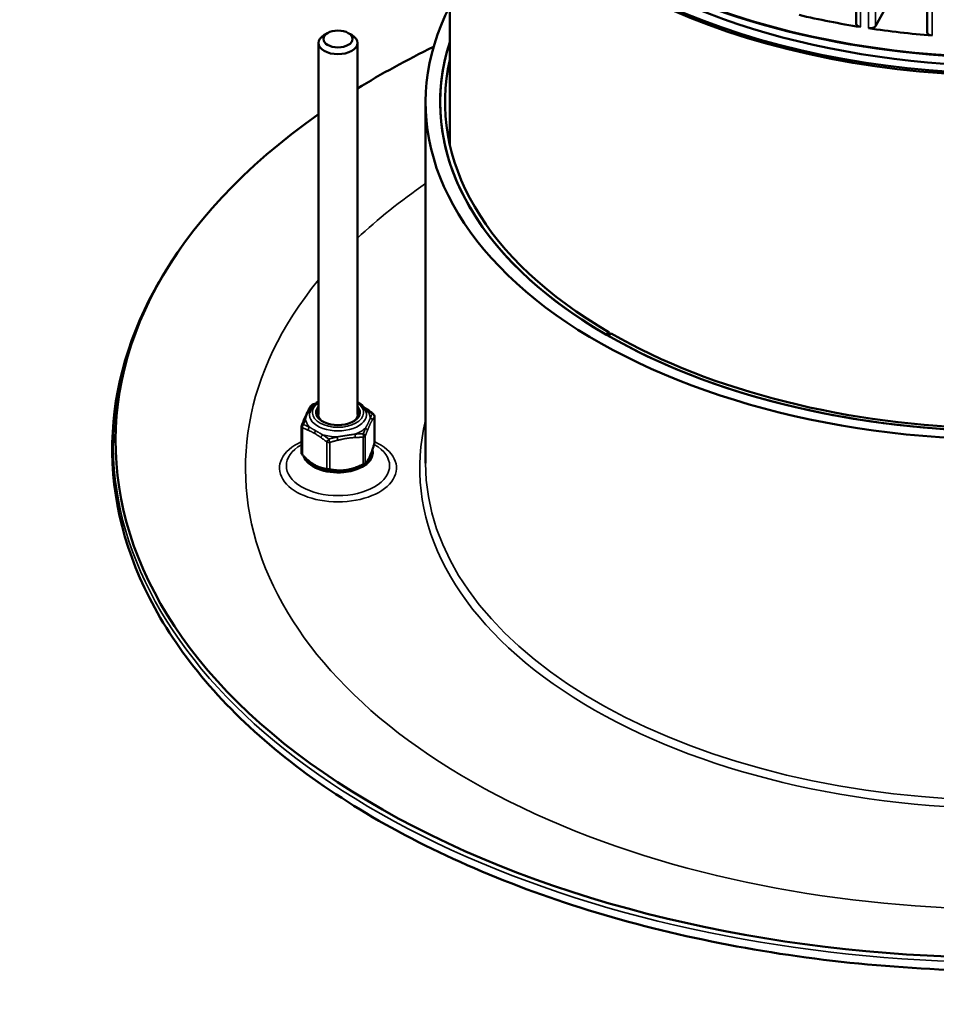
# Model space of a CAD drawing. Header units: millimetres. Extents: x 38 to 2514, y 38 to 1622.
# Tile 269 of 310: x 1586 to 1680, y 1137 to 1239. Entities that reach past the tile are written whole.
import ezdxf

# ---------------------------------------------------------------- set-up
doc = ezdxf.new("R2010")
doc.units = ezdxf.units.MM
doc.header["$LTSCALE"] = 7.692308
doc.layers.add('Visible (ISO)', color=7, linetype='Continuous', lineweight=50)
doc.layers.add('Visible Narrow (ISO)', color=7, linetype='Continuous', lineweight=35)

msp = doc.modelspace()

# ---------------------------------------------------------------- linework, layer by layer
at = {"layer": 'Visible (ISO)'}
for p, q in [((1672.094, 1361.9608), (1672.094, 1238.1792)), ((1679.3828, 1361.2334), (1679.3828, 1237.3093)), ((1630.3331, 1225.6955), (1630.3331, 1266.0496)), ((1674.091, 1237.9463), (1676.3403, 1242.0178)), ((1617.7724, 1237.2273), (1617.4189, 1237.0232)), ((1619.8937, 1237.2273), (1620.2473, 1237.0232)), ((1616.8331, 1236.2067), (1616.8331, 1198.0355)), ((1620.8331, 1236.2067), (1620.8331, 1198.0355)), ((1627.8331, 1193.014), (1627.8331, 1230.083)), ((1602.6858, 1215.1393), (1602.4761, 1214.8401)), ((1646.3614, 1206.2618), (1646.715, 1206.4659)), ((1646.5735, 1206.1393), (1646.9271, 1206.3434)), ((1646.715, 1206.2209), (1646.715, 1206.4659)), ((1622.5739, 1197.8452), (1622.5739, 1195.0908)), ((1615.0922, 1196.7806), (1615.0922, 1194.0262)), ((1615.0922, 1194.9367), (1615.0804, 1194.9299)), ((1622.5429, 1194.9546), (1622.5858, 1194.9299)), ((1616.865, 1192.6312), (1616.7898, 1192.6636)), ((1620.8011, 1192.6312), (1621.0086, 1192.7204))]:
    msp.add_line(p, q, dxfattribs=at)
for centre, start, end in [((1616.3142, 1198.7672), 107.03754, 147.806537), ((1622.2739, 1197.8452), 0, 51.880844), ((1615.3922, 1196.7806), 159.8212, 180)]:
    msp.add_arc(centre, 0.3, start, end, dxfattribs=at)
for centre, major_axis, start_param, end_param in [((1687.8331, 1267.9276), (-57.5, 0), 0, 2.41817065), ((1687.8331, 1266.0496), (-57.5, 0), 6.25489726, 8.80427808), ((1687.8331, 1266.1721), (-57.35, 0), 0.02289075, 2.51112207), ((1687.8331, 1266.1721), (-56, 0), 0.49245383, 2.47357478), ((1687.8331, 1267.8051), (57.35, 0), 3.92699082, 5.49778714), ((1687.8331, 1230.083), (-60, 0), 5.99349831, 7.82064212), ((1687.8331, 1269.8463), (-57.5, 0), 1.18560526, 1.30148892), ((1672.694, 1238.1792), (-0.6, 0), 0, 1.30148892), ((1673.5193, 1238.0516), (0.6, 0), 4.45809761, 5.97442417), ((1687.8331, 1269.8463), (-57.5, 0), 1.31650496, 1.43238861), ((1679.9828, 1237.3093), (-0.6, 0), 0, 1.43238861), ((1618.8331, 1236.2067), (2, 0), 2.35619449, 7.06858347), ((1687.8331, 1230.083), (-58.5, 0), 6.09802083, 7.06601937), ((1687.8331, 1230.083), (-58.5, 0), 6.09802083, 7.81978694), ((1687.8331, 1195.239), (-91.8592, 0), 5.41237601, 5.52979951), ((1687.8331, 1230.083), (-58, 0), 6.15178436, 7.06599726), ((1687.8331, 1195.239), (-91.8592, 0), 5.59582198, 10.11214128), ((1687.8331, 1230.083), (-58.5, 0), 0.78796227, 1.53660163), ((1687.8331, 1230.083), (-58, 0), 0.78798437, 1.53709971), ((1618.8331, 1198.2396), (2.25, 0), 2.6657104, 6.75906756), ((1618.8331, 1194.1571), (-3.6, 0), 0.19192868, 3.2923744), ((1618.8331, 1194.1571), (3.2952, 0), 4.07232108, 5.35245688)]:
    msp.add_ellipse(centre, major_axis=major_axis, ratio=0.57735027, start_param=start_param, end_param=end_param, dxfattribs=at)
msp.add_ellipse((1618.8331, 1236.6149), major_axis=(1.5, 0), ratio=0.57735027, dxfattribs=at)
for points, knots in [([(1773.1901, 1214.8401), (1776.914, 1209.5289), (1779.1787, 1203.8359), (1780.4772, 1192.3937), (1779.5639, 1186.658), (1774.7288, 1175.6387), (1770.7852, 1170.3606), (1760.2344, 1160.7461), (1753.5894, 1156.4232), (1738.2961, 1149.212), (1729.6457, 1146.3277), (1711.2303, 1142.289), (1701.4695, 1141.1338), (1681.819, 1140.6626), (1671.9327, 1141.3457), (1653.0228, 1144.4833), (1644.0027, 1146.9374), (1627.732, 1153.3819), (1620.4856, 1157.3722), (1608.5131, 1166.5075), (1603.7861, 1171.652), (1597.3995, 1182.5541), (1595.7133, 1188.3072), (1595.5556, 1199.7543), (1597.0347, 1205.4359), (1600.7142, 1212.1765), (1601.5504, 1213.5199), (1602.4761, 1214.8401)], [5.11314242, 5.11314242, 5.11314242, 5.11314242, 5.43235958, 5.43235958, 5.74590062, 5.74590062, 6.06252606, 6.06252606, 6.38373431, 6.38373431, 6.70555755, 6.70555755, 7.0270743, 7.0270743, 7.34842283, 7.34842283, 7.66987209, 7.66987209, 7.99162868, 7.99162868, 8.31323672, 8.31323672, 8.63142815, 8.63142815, 8.94467558, 8.94467558, 9.02402452, 9.02402452, 9.02402452, 9.02402452]), ([(1616.8331, 1199.3381), (1616.8233, 1199.3326), (1616.8137, 1199.327), (1616.5709, 1199.1847), (1616.3709, 1199.0216), (1616.0735, 1198.6578), (1615.9708, 1198.4586), (1615.9224, 1198.2358), (1615.92, 1198.224), (1615.9178, 1198.2122)], [3.135140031, 3.135140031, 3.135140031, 3.135140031, 3.149054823, 3.149054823, 3.486037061, 3.486037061, 3.802307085, 3.802307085, 3.819880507, 3.819880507, 3.819880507, 3.819880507]), ([(1621.7483, 1198.2122), (1621.7142, 1198.3952), (1621.6373, 1198.5705), (1621.4032, 1198.909), (1621.2375, 1199.0686), (1620.9753, 1199.2528), (1620.9057, 1199.2967), (1620.8331, 1199.3381)], [0.892508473, 0.892508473, 0.892508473, 0.892508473, 1.165233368, 1.165233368, 1.473424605, 1.473424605, 1.577248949, 1.577248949, 1.577248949, 1.577248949]), ([(1622.5739, 1195.0908), (1622.5739, 1195.0782), (1622.5725, 1195.0646), (1622.5682, 1195.0426), (1622.5661, 1195.0343), (1622.5637, 1195.026)], [-0.148499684, -0.148499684, -0.148499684, -0.148499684, -0.14346855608, -0.14346855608, -0.14057793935, -0.14057793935, -0.14057793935, -0.14057793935]), ([(1615.1801, 1193.8837), (1615.1735, 1193.8907), (1615.1671, 1193.8976), (1615.1476, 1193.9197), (1615.1356, 1193.9347), (1615.1158, 1193.963), (1615.108, 1193.9763), (1615.0969, 1194.0001), (1615.0935, 1194.011), (1615.0923, 1194.0224), (1615.0922, 1194.0243), (1615.0922, 1194.0262)], [-0.1720043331, -0.1720043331, -0.1720043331, -0.1720043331, -0.1691137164, -0.1691137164, -0.1627024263, -0.1627024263, -0.1562911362, -0.1562911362, -0.1498798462, -0.1498798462, -0.148499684, -0.148499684, -0.148499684, -0.148499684]), ([(1621.6417, 1193.0394), (1621.6393, 1193.0373), (1621.6365, 1193.035), (1621.6258, 1193.027), (1621.6162, 1193.0204), (1621.5929, 1193.0055), (1621.5792, 1192.9973), (1621.549, 1192.9798), (1621.532, 1192.9704), (1621.4957, 1192.9508), (1621.4763, 1192.9407), (1621.4476, 1192.926), (1621.4386, 1192.9214), (1621.4296, 1192.9169)], [-0.1720043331, -0.1720043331, -0.1720043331, -0.1720043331, -0.1691137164, -0.1691137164, -0.1627024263, -0.1627024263, -0.1562911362, -0.1562911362, -0.1498798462, -0.1498798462, -0.1434685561, -0.1434685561, -0.1405779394, -0.1405779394, -0.1405779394, -0.1405779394]), ([(1617.9887, 1192.3846), (1617.9797, 1192.3864), (1617.9705, 1192.3881), (1617.9403, 1192.3937), (1617.9187, 1192.3975), (1617.8756, 1192.4048), (1617.8541, 1192.4082), (1617.8128, 1192.4146), (1617.7925, 1192.4176), (1617.7541, 1192.4229), (1617.7361, 1192.4252), (1617.7125, 1192.428), (1617.7056, 1192.4288), (1617.699, 1192.4294)], [-0.1720043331, -0.1720043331, -0.1720043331, -0.1720043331, -0.1691137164, -0.1691137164, -0.1627024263, -0.1627024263, -0.1562911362, -0.1562911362, -0.1498798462, -0.1498798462, -0.1434685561, -0.1434685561, -0.1405779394, -0.1405779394, -0.1405779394, -0.1405779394])]:
    msp.add_open_spline(points, degree=3, knots=knots, dxfattribs=at)
for points in [[(1615.8298, 1198.5346), (1615.9069, 1198.6755), (1615.9839, 1198.8056), (1616.0603, 1198.927)], [(1616.2263, 1199.054), (1616.3326, 1199.0866), (1616.4391, 1199.1181), (1616.5459, 1199.1485)], [(1615.3351, 1197.4693), (1615.4959, 1197.8681), (1615.6693, 1198.241), (1615.8298, 1198.5346)], [(1621.4908, 1198.7802), (1621.6084, 1198.7025), (1621.7252, 1198.621), (1621.8412, 1198.5402)], [(1621.8412, 1198.5402), (1622.0486, 1198.3957), (1622.2546, 1198.2417), (1622.4591, 1198.0812)], [(1615.1106, 1196.8841), (1615.1849, 1197.0861), (1615.2597, 1197.2822), (1615.3351, 1197.4693)]]:
    msp.add_open_spline(points, degree=3, dxfattribs=at)
for points, weights in [([(1621.6417, 1193.0394), (1622.1027, 1193.4357), (1622.5637, 1195.026)], [1.72096950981, 1.94467067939, 1.72096950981]), ([(1615.1801, 1193.8837), (1616.4395, 1192.5596), (1617.699, 1192.4294)], [1.7209164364, 1.9446107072, 1.7209164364]), ([(1617.9887, 1192.3846), (1619.7092, 1192.0537), (1621.4296, 1192.9169)], [1.72093340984, 1.94462988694, 1.72093340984])]:
    msp.add_rational_spline(points, weights, degree=2, dxfattribs=at)
at = {"layer": 'Visible Narrow (ISO)'}
for p, q in [((1674.091, 1361.9755), (1674.091, 1237.9463)), ((1672.5346, 1359.9935), (1672.5344, 1237.8453)), ((1673.3685, 1359.8645), (1673.3684, 1237.7163)), ((1679.9001, 1359.1144), (1679.9, 1236.9662)), ((1622.5637, 1197.8004), (1622.5637, 1195.026)), ((1615.1801, 1196.6581), (1615.1801, 1193.8837)), ((1616.5623, 1196.3495), (1616.5479, 1196.3579)), ((1621.6417, 1195.8138), (1621.6417, 1193.0394)), ((1617.699, 1195.2038), (1617.699, 1192.4294)), ((1617.9887, 1195.159), (1617.9887, 1192.3846)), ((1621.4296, 1195.6913), (1621.4296, 1192.9169))]:
    msp.add_line(p, q, dxfattribs=at)
for centre, major_axis, ratio, start_param, end_param in [((1687.8331, 1192.5241), (78.5, 0), 0.57735027, 2.44079985, 2.59346789), ((1687.8331, 1194.8908), (-92.0855, 0), 0.57735027, 5.89854058, 9.80942269), ((1687.8331, 1192.5241), (78.5, 0), 0.57735027, 2.70090511, 6.72387285), ((1618.8331, 1198.2396), (-2.6354, 0), 0.57735027, 5.5740061, 10.13395717), ((1616.3142, 1198.7672), (-0.2539, 0.1598), 0.87828022, 5.46717043, 6.28318555), ((1616.3142, 1198.7672), (-0.0879, 0.2868), 0.10598565, 5.92533153, 6.2831853), ((1618.8331, 1198.0313), (2.932, 0), 0.57735027, 3.03448234, 6.39029562), ((1616.093, 1198.3906), (-0.2632, 0.1439), 0.84381868, 5.44671788, 6.28318543), ((1618.8331, 1197.6434), (3.3225, 0), 0.57735027, 2.48453254, 2.58799258), ((1618.8331, 1198.0355), (-2, 0), 0.57735027, 0, 0.72470233), ((1618.8331, 1198.0355), (2, 0), 0.57735027, 5.55848298, 6.28318531), ((1621.6697, 1198.294), (0.1715, 0.2462), 0.51497803, 0.00000001, 0.50225953), ((1618.8331, 1197.6434), (3.3225, 0), 0.57735027, 0.0300013, 0.49359748), ((1622.2739, 1197.8452), (0.1852, 0.236), 0.46625197, 0, 0.56275494), ((1622.2739, 1197.8452), (-0.2539, 0.1598), 0.87828022, 3.59938292, 4.87318804), ((1622.2739, 1197.8452), (0.3, 0), 0.57735027, 6.02138591, 6.28318531), ((1615.3922, 1196.7806), (-0.2816, 0.1035), 0.67425182, 5.29959034, 6.28318529), ((1615.3922, 1196.7806), (0.1041, 0.2814), 0.67028037, 0.97633225, 2.25013738), ((1615.6134, 1197.3571), (-0.2782, 0.1122), 0.72518461, 5.35390021, 6.2831853), ((1618.8331, 1197.6434), (-3.3225, 0), 0.57735027, 0.0300013, 0.49359748), ((1622.0528, 1197.4687), (-0.2632, 0.1439), 0.84381869, 3.54635588, 4.78758653), ((1687.8331, 1192.5241), (-60.6, 0), 0.57735027, 6.14234943, 7.79598462), ((1615.3922, 1196.7806), (-0.3, 0), 0.57735027, 0, 0.78539816), ((1615.9964, 1196.5317), (0.1249, 0.2727), 0.6336121, 1.05792551, 2.29915616), ((1616.6517, 1196.2041), (0.15, 0.2598), 0.57735026, 1.29658587, 2.35619449), ((1617.3069, 1195.7751), (0.1715, 0.2462), 0.51497803, 1.16139094, 2.40262154), ((1618.8331, 1197.6434), (-3.3225, 0), 0.57735027, 1.07719881, 1.54079503), ((1618.8331, 1197.6434), (-3.3225, 0), 0.57735027, 2.1243964, 2.58799258), ((1620.5266, 1195.8309), (-0.0202, 0.2993), 0.26952362, 4.10122836, 5.34245902), ((1621.352, 1195.8586), (0.2816, -0.1035), 0.67425182, 0.29021016, 1.56401529), ((1621.352, 1195.8586), (-0.0009, 0.3), 0.31001405, 4.11988541, 5.39369059), ((1621.352, 1195.8586), (0.3, 0), 0.57735027, 4.97418836, 6.02138598), ((1621.5731, 1196.4351), (0.2782, -0.1122), 0.72518461, 0.31194556, 1.55317622), ((1618.8331, 1192.5241), (-6.0142, 0), 0.57735027, 5.3836896, 10.32427367), ((1618.8331, 1192.7633), (-5.3071, 0), 0.57735027, 5.49778714, 10.21017612), ((1617.9111, 1195.3263), (0.1852, 0.236), 0.46625197, 1.15673728, 2.43054246), ((1617.9111, 1195.3263), (-0.3, 0), 0.57735027, 0.78539815, 1.83259578), ((1617.9111, 1195.3263), (-0.0879, 0.2868), 0.10598565, 4.05754405, 5.33134919), ((1618.7365, 1195.554), (-0.0706, 0.2916), 0.15088955, 4.06524596, 5.30647661), ((1687.8331, 1193.014), (-60, 0), 0.57735027, 0, 1.51825405)]:
    msp.add_ellipse(centre, major_axis=major_axis, ratio=ratio, start_param=start_param, end_param=end_param, dxfattribs=at)
for points, knots in [([(1616.0068, 1198.652), (1616.0243, 1198.683), (1616.0419, 1198.7138), (1616.0596, 1198.744), (1616.0668, 1198.7564), (1616.074, 1198.7686), (1616.0812, 1198.7808), (1616.0942, 1198.8026), (1616.107, 1198.824), (1616.1202, 1198.8456), (1616.1323, 1198.8656), (1616.1447, 1198.8856), (1616.1575, 1198.9061), (1616.1761, 1198.936), (1616.1956, 1198.9668), (1616.2159, 1198.9983), (1616.2247, 1199.0118), (1616.2335, 1199.0254), (1616.2425, 1199.0391)], [0, 0, 0, 0, 0.23660454, 0.23660454, 0.23660454, 0.333333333, 0.333333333, 0.333333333, 0.506469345, 0.506469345, 0.506469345, 0.666666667, 0.666666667, 0.666666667, 0.899956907, 0.899956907, 0.899956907, 0.999999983, 0.999999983, 0.999999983, 0.999999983]), ([(1616.2425, 1199.0391), (1616.2978, 1199.0563), (1616.3508, 1199.0725), (1616.4016, 1199.0878), (1616.4385, 1199.0988), (1616.4743, 1199.1095), (1616.509, 1199.1196)], [0, 0, 0, 0, 0.142857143, 0.142857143, 0.142857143, 0.246437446, 0.246437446, 0.246437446, 0.246437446]), ([(1615.512, 1197.5859), (1615.5229, 1197.6279), (1615.5339, 1197.6683), (1615.545, 1197.707), (1615.5543, 1197.7393), (1615.5637, 1197.7704), (1615.5732, 1197.8003), (1615.575, 1197.8062), (1615.5769, 1197.8121), (1615.5788, 1197.818), (1615.5884, 1197.8477), (1615.598, 1197.8762), (1615.6075, 1197.9033), (1615.6092, 1197.9083), (1615.611, 1197.9133), (1615.6127, 1197.9182), (1615.624, 1197.9497), (1615.6351, 1197.9792), (1615.6459, 1198.0068), (1615.6552, 1198.0306), (1615.6644, 1198.0529), (1615.6733, 1198.0741), (1615.6747, 1198.0775), (1615.6762, 1198.0808), (1615.6776, 1198.0842), (1615.686, 1198.1039), (1615.6942, 1198.1225), (1615.7023, 1198.1403), (1615.7041, 1198.1443), (1615.706, 1198.1483), (1615.7078, 1198.1522), (1615.7161, 1198.1703), (1615.7243, 1198.1876), (1615.7325, 1198.2044), (1615.7339, 1198.2074), (1615.7354, 1198.2104), (1615.7369, 1198.2134), (1615.7452, 1198.2304), (1615.7535, 1198.2468), (1615.7619, 1198.2629), (1615.7632, 1198.2654), (1615.7645, 1198.2679), (1615.7658, 1198.2704), (1615.7755, 1198.289), (1615.7854, 1198.3073), (1615.7954, 1198.3254), (1615.8055, 1198.3435), (1615.8157, 1198.3615), (1615.8262, 1198.3793), (1615.8366, 1198.3971), (1615.8472, 1198.4146), (1615.8579, 1198.432), (1615.8669, 1198.4467), (1615.8761, 1198.4612), (1615.8855, 1198.4759), (1615.8871, 1198.4785), (1615.8888, 1198.4811), (1615.8905, 1198.4837), (1615.9006, 1198.4992), (1615.9109, 1198.5149), (1615.9217, 1198.531), (1615.9229, 1198.5328), (1615.9241, 1198.5345), (1615.9253, 1198.5363), (1615.9356, 1198.5515), (1615.9462, 1198.567), (1615.9575, 1198.5831), (1615.9595, 1198.586), (1615.9616, 1198.5889), (1615.9637, 1198.5919), (1615.9772, 1198.6111), (1615.9916, 1198.6311), (1616.0068, 1198.652)], [0.000000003, 0.000000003, 0.000000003, 0.000000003, 0.066666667, 0.066666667, 0.066666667, 0.122314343, 0.122314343, 0.122314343, 0.133333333, 0.133333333, 0.133333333, 0.189625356, 0.189625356, 0.189625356, 0.2, 0.2, 0.2, 0.266666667, 0.266666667, 0.266666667, 0.324069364, 0.324069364, 0.324069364, 0.333333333, 0.333333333, 0.333333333, 0.387702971, 0.387702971, 0.387702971, 0.4, 0.4, 0.4, 0.456463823, 0.456463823, 0.456463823, 0.466666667, 0.466666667, 0.466666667, 0.524372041, 0.524372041, 0.524372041, 0.533333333, 0.533333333, 0.533333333, 0.6, 0.6, 0.6, 0.666666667, 0.666666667, 0.666666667, 0.733333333, 0.733333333, 0.733333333, 0.78993551, 0.78993551, 0.78993551, 0.8, 0.8, 0.8, 0.860063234, 0.860063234, 0.860063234, 0.866666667, 0.866666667, 0.866666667, 0.923100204, 0.923100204, 0.923100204, 0.933333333, 0.933333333, 0.933333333, 0.999999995, 0.999999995, 0.999999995, 0.999999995]), ([(1621.5277, 1198.7289), (1621.5325, 1198.7255), (1621.5373, 1198.722), (1621.5738, 1198.6952), (1621.6061, 1198.671), (1621.6713, 1198.6212), (1621.7042, 1198.5956), (1621.7446, 1198.5637), (1621.7518, 1198.558), (1621.759, 1198.5523)], [0.643787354, 0.643787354, 0.643787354, 0.643787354, 0.666666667, 0.666666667, 0.817966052, 0.817966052, 0.967567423, 0.967567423, 0.999999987, 0.999999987, 0.999999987, 0.999999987]), ([(1621.759, 1198.5523), (1621.7998, 1198.5235), (1621.839, 1198.4956), (1621.8764, 1198.4685), (1621.9138, 1198.4414), (1621.9495, 1198.4152), (1621.9835, 1198.39), (1622.0176, 1198.3647), (1622.0499, 1198.3405), (1622.0807, 1198.3172), (1622.1114, 1198.294), (1622.1405, 1198.2717), (1622.168, 1198.2506), (1622.1955, 1198.2295), (1622.2213, 1198.2094), (1622.2456, 1198.1905), (1622.2698, 1198.1716), (1622.2925, 1198.1538), (1622.3135, 1198.1372), (1622.3346, 1198.1205), (1622.354, 1198.1051), (1622.3719, 1198.0909)], [0, 0, 0, 0, 0.14285714, 0.14285714, 0.14285714, 0.28571429, 0.28571429, 0.28571429, 0.42857143, 0.42857143, 0.42857143, 0.57142857, 0.57142857, 0.57142857, 0.71428571, 0.71428571, 0.71428571, 0.85714286, 0.85714286, 0.85714286, 1, 1, 1, 1]), ([(1622.3719, 1198.0909), (1622.3578, 1198.0671), (1622.3442, 1198.0441), (1622.3312, 1198.0217), (1622.3182, 1197.9992), (1622.3057, 1197.9775), (1622.2937, 1197.9564), (1622.2817, 1197.9354), (1622.2703, 1197.915), (1622.2594, 1197.8955), (1622.2485, 1197.8759), (1622.2381, 1197.8571), (1622.2282, 1197.8391), (1622.2184, 1197.8211), (1622.2091, 1197.804), (1622.2003, 1197.7877), (1622.1915, 1197.7714), (1622.1833, 1197.756), (1622.1756, 1197.7415), (1622.1679, 1197.7271), (1622.1607, 1197.7135), (1622.1541, 1197.701)], [0.000000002, 0.000000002, 0.000000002, 0.000000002, 0.142857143, 0.142857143, 0.142857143, 0.285714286, 0.285714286, 0.285714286, 0.428571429, 0.428571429, 0.428571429, 0.571428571, 0.571428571, 0.571428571, 0.714285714, 0.714285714, 0.714285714, 0.857142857, 0.857142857, 0.857142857, 1, 1, 1, 1]), ([(1615.2943, 1196.996), (1615.3084, 1197.0361), (1615.3219, 1197.0743), (1615.335, 1197.1107), (1615.348, 1197.1472), (1615.3605, 1197.1818), (1615.3724, 1197.2148), (1615.3844, 1197.2478), (1615.3959, 1197.279), (1615.4068, 1197.3086), (1615.4177, 1197.3381), (1615.4281, 1197.366), (1615.4379, 1197.3923), (1615.4478, 1197.4185), (1615.4571, 1197.4432), (1615.4659, 1197.4662), (1615.4746, 1197.4893), (1615.4829, 1197.5108), (1615.4906, 1197.5307), (1615.4983, 1197.5506), (1615.5054, 1197.569), (1615.512, 1197.5859)], [0.000000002, 0.000000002, 0.000000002, 0.000000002, 0.142857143, 0.142857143, 0.142857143, 0.285714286, 0.285714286, 0.285714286, 0.428571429, 0.428571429, 0.428571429, 0.571428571, 0.571428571, 0.571428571, 0.714285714, 0.714285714, 0.714285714, 0.857142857, 0.857142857, 0.857142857, 1, 1, 1, 1]), ([(1615.9071, 1196.7345), (1615.8663, 1196.7537), (1615.8272, 1196.7718), (1615.7898, 1196.7887), (1615.7524, 1196.8056), (1615.7167, 1196.8215), (1615.6826, 1196.8364), (1615.6486, 1196.8513), (1615.6162, 1196.8652), (1615.5855, 1196.8782), (1615.5548, 1196.8912), (1615.5257, 1196.9033), (1615.4982, 1196.9147), (1615.4707, 1196.926), (1615.4448, 1196.9365), (1615.4206, 1196.9462), (1615.3963, 1196.956), (1615.3737, 1196.965), (1615.3526, 1196.9732), (1615.3316, 1196.9815), (1615.3121, 1196.9891), (1615.2943, 1196.996)], [0, 0, 0, 0, 0.14285714, 0.14285714, 0.14285714, 0.28571429, 0.28571429, 0.28571429, 0.42857143, 0.42857143, 0.42857143, 0.57142857, 0.57142857, 0.57142857, 0.71428571, 0.71428571, 0.71428571, 0.85714286, 0.85714286, 0.85714286, 1, 1, 1, 1]), ([(1622.1541, 1197.701), (1622.1461, 1197.6753), (1622.1379, 1197.6504), (1622.1297, 1197.6261), (1622.1269, 1197.6177), (1622.124, 1197.6094), (1622.1212, 1197.6012), (1622.1119, 1197.5744), (1622.1024, 1197.5483), (1622.093, 1197.523), (1622.0911, 1197.5179), (1622.0892, 1197.5129), (1622.0874, 1197.508), (1622.0778, 1197.4826), (1622.0682, 1197.458), (1622.0587, 1197.4342), (1622.0569, 1197.4298), (1622.0552, 1197.4254), (1622.0534, 1197.4211), (1622.0422, 1197.3933), (1622.0311, 1197.3667), (1622.0202, 1197.3413), (1622.0109, 1197.3194), (1622.0018, 1197.2985), (1621.9928, 1197.2783), (1621.9914, 1197.2751), (1621.99, 1197.2718), (1621.9885, 1197.2686), (1621.9801, 1197.2498), (1621.9719, 1197.2317), (1621.9639, 1197.2141), (1621.962, 1197.2101), (1621.9602, 1197.2061), (1621.9584, 1197.2022), (1621.9501, 1197.1842), (1621.9418, 1197.1667), (1621.9337, 1197.1495), (1621.9322, 1197.1464), (1621.9307, 1197.1433), (1621.9293, 1197.1402), (1621.9209, 1197.1227), (1621.9126, 1197.1055), (1621.9043, 1197.0884), (1621.903, 1197.0857), (1621.9016, 1197.0831), (1621.9003, 1197.0804), (1621.8906, 1197.0606), (1621.8808, 1197.0408), (1621.8707, 1197.0208), (1621.8607, 1197.0009), (1621.8504, 1196.9808), (1621.84, 1196.9607), (1621.8296, 1196.9405), (1621.819, 1196.9203), (1621.8083, 1196.9001), (1621.7992, 1196.883), (1621.7901, 1196.866), (1621.7807, 1196.8487), (1621.779, 1196.8456), (1621.7773, 1196.8425), (1621.7756, 1196.8394), (1621.7656, 1196.8209), (1621.7552, 1196.8021), (1621.7444, 1196.7827), (1621.7432, 1196.7806), (1621.742, 1196.7784), (1621.7408, 1196.7763), (1621.7306, 1196.758), (1621.7199, 1196.7391), (1621.7087, 1196.7194), (1621.7066, 1196.7159), (1621.7046, 1196.7123), (1621.7025, 1196.7087), (1621.689, 1196.6852), (1621.6746, 1196.6605), (1621.6594, 1196.6349)], [0.000000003, 0.000000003, 0.000000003, 0.000000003, 0.04954673, 0.04954673, 0.04954673, 0.066666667, 0.066666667, 0.066666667, 0.122314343, 0.122314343, 0.122314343, 0.133333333, 0.133333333, 0.133333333, 0.189625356, 0.189625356, 0.189625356, 0.2, 0.2, 0.2, 0.266666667, 0.266666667, 0.266666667, 0.324069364, 0.324069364, 0.324069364, 0.333333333, 0.333333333, 0.333333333, 0.387702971, 0.387702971, 0.387702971, 0.4, 0.4, 0.4, 0.456463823, 0.456463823, 0.456463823, 0.466666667, 0.466666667, 0.466666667, 0.524372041, 0.524372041, 0.524372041, 0.533333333, 0.533333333, 0.533333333, 0.6, 0.6, 0.6, 0.666666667, 0.666666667, 0.666666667, 0.733333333, 0.733333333, 0.733333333, 0.78993551, 0.78993551, 0.78993551, 0.8, 0.8, 0.8, 0.860063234, 0.860063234, 0.860063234, 0.866666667, 0.866666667, 0.866666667, 0.923100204, 0.923100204, 0.923100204, 0.933333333, 0.933333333, 0.933333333, 0.999999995, 0.999999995, 0.999999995, 0.999999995]), ([(1622.5637, 1197.8004), (1622.5493, 1197.7774), (1622.5354, 1197.7551), (1622.5221, 1197.7334), (1622.5088, 1197.7117), (1622.496, 1197.6907), (1622.4838, 1197.6704), (1622.4716, 1197.65), (1622.46, 1197.6304), (1622.4489, 1197.6115), (1622.4378, 1197.5926), (1622.4273, 1197.5745), (1622.4173, 1197.5571), (1622.4073, 1197.5398), (1622.3979, 1197.5232), (1622.389, 1197.5075), (1622.3802, 1197.4918), (1622.3719, 1197.4769), (1622.3641, 1197.463), (1622.3564, 1197.449), (1622.3492, 1197.436), (1622.3426, 1197.4238)], [0.000000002, 0.000000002, 0.000000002, 0.000000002, 0.142857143, 0.142857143, 0.142857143, 0.285714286, 0.285714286, 0.285714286, 0.428571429, 0.428571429, 0.428571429, 0.571428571, 0.571428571, 0.571428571, 0.714285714, 0.714285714, 0.714285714, 0.857142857, 0.857142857, 0.857142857, 1, 1, 1, 1]), ([(1615.7843, 1196.4093), (1615.7443, 1196.4276), (1615.7059, 1196.4448), (1615.6691, 1196.4609), (1615.6324, 1196.4771), (1615.5972, 1196.4922), (1615.5637, 1196.5063), (1615.5302, 1196.5205), (1615.4983, 1196.5338), (1615.468, 1196.5461), (1615.4377, 1196.5585), (1615.409, 1196.5701), (1615.3818, 1196.5808), (1615.3547, 1196.5916), (1615.3291, 1196.6016), (1615.3051, 1196.6108), (1615.2811, 1196.6201), (1615.2587, 1196.6286), (1615.2379, 1196.6365), (1615.217, 1196.6444), (1615.1978, 1196.6516), (1615.1801, 1196.6581)], [0, 0, 0, 0, 0.14285714, 0.14285714, 0.14285714, 0.28571429, 0.28571429, 0.28571429, 0.42857143, 0.42857143, 0.42857143, 0.57142857, 0.57142857, 0.57142857, 0.71428571, 0.71428571, 0.71428571, 0.85714286, 0.85714286, 0.85714286, 1, 1, 1, 1]), ([(1616.4395, 1196.0817), (1616.4023, 1196.1031), (1616.365, 1196.124), (1616.2943, 1196.1626), (1616.2609, 1196.1803), (1616.1991, 1196.2123), (1616.1706, 1196.2267), (1616.1083, 1196.2577), (1616.0743, 1196.2742), (1616.0321, 1196.2944), (1616.0249, 1196.2978), (1615.9862, 1196.3161), (1615.9536, 1196.3313), (1615.8842, 1196.3635), (1615.8472, 1196.3804), (1615.8011, 1196.4016), (1615.7927, 1196.4054), (1615.7843, 1196.4093)], [0, 0, 0, 0, 0.175047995, 0.175047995, 0.333333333, 0.333333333, 0.471469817, 0.471469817, 0.633983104, 0.633983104, 0.666666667, 0.666666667, 0.810588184, 0.810588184, 0.965671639, 0.965671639, 0.999999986, 0.999999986, 0.999999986, 0.999999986]), ([(1616.5479, 1196.3579), (1616.5143, 1196.3772), (1616.4811, 1196.3964), (1616.415, 1196.4346), (1616.3821, 1196.4536), (1616.3434, 1196.4761), (1616.3369, 1196.4798), (1616.3057, 1196.4979), (1616.2815, 1196.512), (1616.2334, 1196.5399), (1616.2097, 1196.5538), (1616.1653, 1196.5797), (1616.1449, 1196.5917), (1616.0924, 1196.6227), (1616.0601, 1196.6418), (1615.9949, 1196.6809), (1615.962, 1196.7008), (1615.9216, 1196.7256), (1615.9144, 1196.7301), (1615.9071, 1196.7345)], [0, 0, 0, 0, 0.14984039, 0.14984039, 0.302464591, 0.302464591, 0.333333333, 0.333333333, 0.451125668, 0.451125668, 0.567562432, 0.567562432, 0.666666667, 0.666666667, 0.817966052, 0.817966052, 0.967567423, 0.967567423, 0.999999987, 0.999999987, 0.999999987, 0.999999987]), ([(1617.0948, 1195.6527), (1617.0387, 1195.6917), (1616.9838, 1195.73), (1616.9313, 1195.7662), (1616.8992, 1195.7883), (1616.8681, 1195.8096), (1616.8369, 1195.8307), (1616.817, 1195.8442), (1616.7971, 1195.8575), (1616.777, 1195.8709), (1616.7255, 1195.9052), (1616.6726, 1195.9397), (1616.6166, 1195.9749), (1616.5605, 1196.0101), (1616.5013, 1196.046), (1616.4395, 1196.0817)], [0.000000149, 0.000000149, 0.000000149, 0.000000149, 0.25, 0.25, 0.25, 0.402499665, 0.402499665, 0.402499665, 0.5, 0.5, 0.5, 0.75, 0.75, 0.75, 0.99999998, 0.99999998, 0.99999998, 0.99999998]), ([(1617.2589, 1195.9541), (1617.2163, 1195.9773), (1617.1745, 1196.0004), (1617.1152, 1196.0334), (1617.0969, 1196.0436), (1617.0467, 1196.0718), (1617.0154, 1196.0895), (1616.9594, 1196.1213), (1616.9347, 1196.1354), (1616.879, 1196.1672), (1616.848, 1196.1849), (1616.79, 1196.2182), (1616.7632, 1196.2337), (1616.6954, 1196.2727), (1616.6538, 1196.2967), (1616.595, 1196.3307), (1616.5787, 1196.34), (1616.5623, 1196.3495)], [0.000000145, 0.000000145, 0.000000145, 0.000000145, 0.171699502, 0.171699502, 0.25, 0.25, 0.38899375, 0.38899375, 0.5, 0.5, 0.636168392, 0.636168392, 0.75, 0.75, 0.917939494, 0.917939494, 0.981398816, 0.981398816, 0.981398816, 0.981398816]), ([(1617.8849, 1195.5003), (1617.8432, 1195.5322), (1617.8033, 1195.5624), (1617.765, 1195.591), (1617.7268, 1195.6197), (1617.6902, 1195.6469), (1617.6553, 1195.6726), (1617.6204, 1195.6983), (1617.5872, 1195.7225), (1617.5557, 1195.7453), (1617.5242, 1195.7681), (1617.4943, 1195.7895), (1617.4662, 1195.8096), (1617.438, 1195.8296), (1617.4116, 1195.8482), (1617.3868, 1195.8656), (1617.3621, 1195.8829), (1617.3391, 1195.899), (1617.3177, 1195.9137), (1617.2964, 1195.9284), (1617.2768, 1195.9419), (1617.2589, 1195.9541)], [0, 0, 0, 0, 0.14285714, 0.14285714, 0.14285714, 0.28571429, 0.28571429, 0.28571429, 0.42857143, 0.42857143, 0.42857143, 0.57142857, 0.57142857, 0.57142857, 0.71428571, 0.71428571, 0.71428571, 0.85714286, 0.85714286, 0.85714286, 1, 1, 1, 1]), ([(1620.5799, 1196.0117), (1620.546, 1196.0063), (1620.5126, 1196.0011), (1620.4801, 1195.9961), (1620.4533, 1195.992), (1620.427, 1195.988), (1620.4007, 1195.984), (1620.3953, 1195.9832), (1620.3898, 1195.9824), (1620.3843, 1195.9816), (1620.3527, 1195.9768), (1620.321, 1195.9721), (1620.2893, 1195.9674), (1620.2576, 1195.9627), (1620.2259, 1195.9581), (1620.194, 1195.9534), (1620.1621, 1195.9487), (1620.1301, 1195.944), (1620.0979, 1195.9393), (1620.0658, 1195.9345), (1620.0337, 1195.9298), (1620.0014, 1195.925), (1619.9711, 1195.9206), (1619.9408, 1195.9161), (1619.9099, 1195.9114), (1619.88, 1195.907), (1619.8497, 1195.9024), (1619.8185, 1195.8977), (1619.8134, 1195.897), (1619.8084, 1195.8962), (1619.8033, 1195.8954), (1619.775, 1195.8911), (1619.7459, 1195.8867), (1619.7155, 1195.882), (1619.7086, 1195.881), (1619.7017, 1195.8799), (1619.6946, 1195.8788), (1619.6638, 1195.8741), (1619.6317, 1195.8691), (1619.5979, 1195.8638), (1619.59, 1195.8626), (1619.5821, 1195.8613), (1619.574, 1195.8601), (1619.5313, 1195.8534), (1619.486, 1195.8462), (1619.438, 1195.8385), (1619.39, 1195.8308), (1619.3392, 1195.8226), (1619.2858, 1195.814), (1619.2394, 1195.8065), (1619.1909, 1195.7986), (1619.1405, 1195.7904), (1619.1331, 1195.7892), (1619.1256, 1195.788), (1619.118, 1195.7868), (1619.0722, 1195.7793), (1619.0247, 1195.7717), (1618.9755, 1195.7638), (1618.9619, 1195.7616), (1618.9481, 1195.7594), (1618.9342, 1195.7572), (1618.8889, 1195.75), (1618.8422, 1195.7427), (1618.794, 1195.7352), (1618.7741, 1195.7322), (1618.7539, 1195.7291), (1618.7334, 1195.726)], [0, 0, 0, 0, 0.066666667, 0.066666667, 0.066666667, 0.121806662, 0.121806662, 0.121806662, 0.133333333, 0.133333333, 0.133333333, 0.2, 0.2, 0.2, 0.266666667, 0.266666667, 0.266666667, 0.333333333, 0.333333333, 0.333333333, 0.4, 0.4, 0.4, 0.462768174, 0.462768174, 0.462768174, 0.523544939, 0.523544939, 0.523544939, 0.533333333, 0.533333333, 0.533333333, 0.587683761, 0.587683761, 0.587683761, 0.6, 0.6, 0.6, 0.654062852, 0.654062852, 0.654062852, 0.666666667, 0.666666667, 0.666666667, 0.733333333, 0.733333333, 0.733333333, 0.8, 0.8, 0.8, 0.858081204, 0.858081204, 0.858081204, 0.866666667, 0.866666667, 0.866666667, 0.918858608, 0.918858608, 0.918858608, 0.933333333, 0.933333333, 0.933333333, 0.98048823, 0.98048823, 0.98048823, 0.999999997, 0.999999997, 0.999999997, 0.999999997]), ([(1621.4237, 1196.0478), (1621.3684, 1196.047), (1621.3154, 1196.046), (1621.2645, 1196.0448), (1621.2136, 1196.0436), (1621.1649, 1196.0422), (1621.1182, 1196.0407), (1621.0716, 1196.0391), (1621.0271, 1196.0373), (1620.9847, 1196.0355), (1620.9424, 1196.0337), (1620.9022, 1196.0317), (1620.8641, 1196.0297), (1620.8261, 1196.0277), (1620.7901, 1196.0257), (1620.7564, 1196.0236), (1620.7226, 1196.0216), (1620.691, 1196.0195), (1620.6616, 1196.0175), (1620.6322, 1196.0155), (1620.605, 1196.0135), (1620.5799, 1196.0117)], [0, 0, 0, 0, 0.14285714, 0.14285714, 0.14285714, 0.28571429, 0.28571429, 0.28571429, 0.42857143, 0.42857143, 0.42857143, 0.57142857, 0.57142857, 0.57142857, 0.71428571, 0.71428571, 0.71428571, 0.85714286, 0.85714286, 0.85714286, 1, 1, 1, 1]), ([(1621.6594, 1196.6349), (1621.6348, 1196.5761), (1621.6098, 1196.5155), (1621.5849, 1196.4544), (1621.56, 1196.3934), (1621.5353, 1196.3319), (1621.5087, 1196.2649), (1621.4821, 1196.1978), (1621.4536, 1196.1252), (1621.4237, 1196.0478)], [0, 0, 0, 0, 0.333333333, 0.333333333, 0.333333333, 0.666666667, 0.666666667, 0.666666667, 0.999999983, 0.999999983, 0.999999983, 0.999999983]), ([(1621.8629, 1196.3903), (1621.8478, 1196.3527), (1621.8324, 1196.3142), (1621.809, 1196.2548), (1621.8009, 1196.2343), (1621.7809, 1196.1828), (1621.7689, 1196.1519), (1621.7452, 1196.0902), (1621.7335, 1196.0596), (1621.7056, 1195.9856), (1621.689, 1195.9414), (1621.662, 1195.8687), (1621.6519, 1195.8415), (1621.6417, 1195.8138)], [0, 0, 0, 0, 0.218597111, 0.218597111, 0.333333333, 0.333333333, 0.504892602, 0.504892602, 0.666666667, 0.666666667, 0.878277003, 0.878277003, 0.999999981, 0.999999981, 0.999999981, 0.999999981]), ([(1617.699, 1195.2038), (1617.6587, 1195.2354), (1617.6201, 1195.2654), (1617.5831, 1195.2939), (1617.5461, 1195.3224), (1617.5108, 1195.3493), (1617.4771, 1195.3747), (1617.4434, 1195.4002), (1617.4114, 1195.4242), (1617.381, 1195.4467), (1617.3505, 1195.4693), (1617.3218, 1195.4904), (1617.2946, 1195.5102), (1617.2675, 1195.53), (1617.242, 1195.5484), (1617.2181, 1195.5655), (1617.1943, 1195.5826), (1617.1721, 1195.5983), (1617.1515, 1195.6129), (1617.1309, 1195.6274), (1617.112, 1195.6406), (1617.0948, 1195.6527)], [0.000000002, 0.000000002, 0.000000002, 0.000000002, 0.142857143, 0.142857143, 0.142857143, 0.285714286, 0.285714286, 0.285714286, 0.428571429, 0.428571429, 0.428571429, 0.571428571, 0.571428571, 0.571428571, 0.714285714, 0.714285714, 0.714285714, 0.857142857, 0.857142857, 0.857142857, 1, 1, 1, 1]), ([(1618.7334, 1195.726), (1618.67, 1195.7112), (1618.606, 1195.6957), (1618.5421, 1195.6798), (1618.5161, 1195.6733), (1618.4902, 1195.6667), (1618.4643, 1195.6601), (1618.4177, 1195.6482), (1618.3712, 1195.6361), (1618.3239, 1195.6236), (1618.2802, 1195.612), (1618.2359, 1195.6), (1618.19, 1195.5874), (1618.1229, 1195.5689), (1618.0527, 1195.5491), (1617.9796, 1195.528), (1617.9485, 1195.519), (1617.9169, 1195.5098), (1617.8849, 1195.5003)], [0, 0, 0, 0, 0.237135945, 0.237135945, 0.237135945, 0.333333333, 0.333333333, 0.333333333, 0.506776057, 0.506776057, 0.506776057, 0.666666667, 0.666666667, 0.666666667, 0.900398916, 0.900398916, 0.900398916, 0.999999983, 0.999999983, 0.999999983, 0.999999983]), ([(1618.8141, 1195.3867), (1618.7575, 1195.373), (1618.7002, 1195.3587), (1618.6129, 1195.3362), (1618.5829, 1195.3284), (1618.508, 1195.3086), (1618.4633, 1195.2966), (1618.3749, 1195.2722), (1618.3313, 1195.26), (1618.2269, 1195.2302), (1618.1649, 1195.2121), (1618.0641, 1195.182), (1618.0267, 1195.1706), (1617.9887, 1195.159)], [0, 0, 0, 0, 0.218882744, 0.218882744, 0.333333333, 0.333333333, 0.505169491, 0.505169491, 0.666666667, 0.666666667, 0.878522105, 0.878522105, 0.999999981, 0.999999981, 0.999999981, 0.999999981]), ([(1620.6043, 1195.6636), (1620.5695, 1195.6613), (1620.5354, 1195.659), (1620.5025, 1195.6567), (1620.4695, 1195.6545), (1620.4376, 1195.6523), (1620.4058, 1195.65), (1620.374, 1195.6477), (1620.3424, 1195.6454), (1620.3109, 1195.643), (1620.2794, 1195.6405), (1620.248, 1195.638), (1620.2166, 1195.6353), (1620.1852, 1195.6326), (1620.1537, 1195.6298), (1620.1223, 1195.6268), (1620.0909, 1195.6238), (1620.0596, 1195.6207), (1620.0283, 1195.6174), (1619.9971, 1195.614), (1619.9659, 1195.6105), (1619.9342, 1195.6067), (1619.9026, 1195.6029), (1619.8704, 1195.5988), (1619.8372, 1195.5944), (1619.8039, 1195.5899), (1619.7695, 1195.585), (1619.7332, 1195.5795), (1619.6969, 1195.574), (1619.6587, 1195.568), (1619.6181, 1195.5611), (1619.5775, 1195.5542), (1619.5344, 1195.5466), (1619.4888, 1195.5379), (1619.4431, 1195.5293), (1619.3948, 1195.5197), (1619.3441, 1195.5092), (1619.2975, 1195.4995), (1619.2488, 1195.4889), (1619.1979, 1195.4775), (1619.1934, 1195.4764), (1619.1888, 1195.4754), (1619.1842, 1195.4744), (1619.1392, 1195.4642), (1619.0925, 1195.4534), (1619.0438, 1195.4419), (1619.0321, 1195.4391), (1619.0202, 1195.4363), (1619.0082, 1195.4334), (1618.9653, 1195.4232), (1618.9209, 1195.4125), (1618.875, 1195.4014), (1618.855, 1195.3966), (1618.8347, 1195.3917), (1618.8141, 1195.3867)], [0, 0, 0, 0, 0.066666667, 0.066666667, 0.066666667, 0.133333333, 0.133333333, 0.133333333, 0.2, 0.2, 0.2, 0.266666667, 0.266666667, 0.266666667, 0.333333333, 0.333333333, 0.333333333, 0.4, 0.4, 0.4, 0.466666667, 0.466666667, 0.466666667, 0.533333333, 0.533333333, 0.533333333, 0.6, 0.6, 0.6, 0.666666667, 0.666666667, 0.666666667, 0.733333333, 0.733333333, 0.733333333, 0.8, 0.8, 0.8, 0.861207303, 0.861207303, 0.861207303, 0.866666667, 0.866666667, 0.866666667, 0.920367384, 0.920367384, 0.920367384, 0.933333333, 0.933333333, 0.933333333, 0.979731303, 0.979731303, 0.979731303, 0.999999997, 0.999999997, 0.999999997, 0.999999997]), ([(1621.4296, 1195.6913), (1621.3754, 1195.6911), (1621.3233, 1195.6907), (1621.2734, 1195.69), (1621.2235, 1195.6893), (1621.1757, 1195.6884), (1621.13, 1195.6873), (1621.0844, 1195.6862), (1621.0408, 1195.6849), (1620.9994, 1195.6835), (1620.958, 1195.6821), (1620.9187, 1195.6806), (1620.8815, 1195.6789), (1620.8443, 1195.6773), (1620.8093, 1195.6756), (1620.7763, 1195.6739), (1620.7434, 1195.6722), (1620.7126, 1195.6704), (1620.6839, 1195.6687), (1620.6552, 1195.667), (1620.6287, 1195.6653), (1620.6043, 1195.6636)], [0.000000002, 0.000000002, 0.000000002, 0.000000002, 0.142857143, 0.142857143, 0.142857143, 0.285714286, 0.285714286, 0.285714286, 0.428571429, 0.428571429, 0.428571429, 0.571428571, 0.571428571, 0.571428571, 0.714285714, 0.714285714, 0.714285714, 0.857142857, 0.857142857, 0.857142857, 1, 1, 1, 1])]:
    msp.add_open_spline(points, degree=3, knots=knots, dxfattribs=at)
msp.add_open_spline([(1622.3426, 1197.4238), (1622.3254, 1197.3923), (1622.2923, 1197.332), (1622.247, 1197.2477), (1622.2055, 1197.1685), (1622.1684, 1197.0949), (1622.1354, 1197.0273), (1622.1059, 1196.9648), (1622.0787, 1196.9056), (1622.0529, 1196.8478), (1622.0273, 1196.7892), (1622.0015, 1196.729), (1621.9758, 1196.6676), (1621.9503, 1196.6059), (1621.9237, 1196.5408), (1621.8951, 1196.4702), (1621.8739, 1196.4177), (1621.8629, 1196.3903)], degree=3, dxfattribs=at)

doc.saveas('drawing.dxf')
